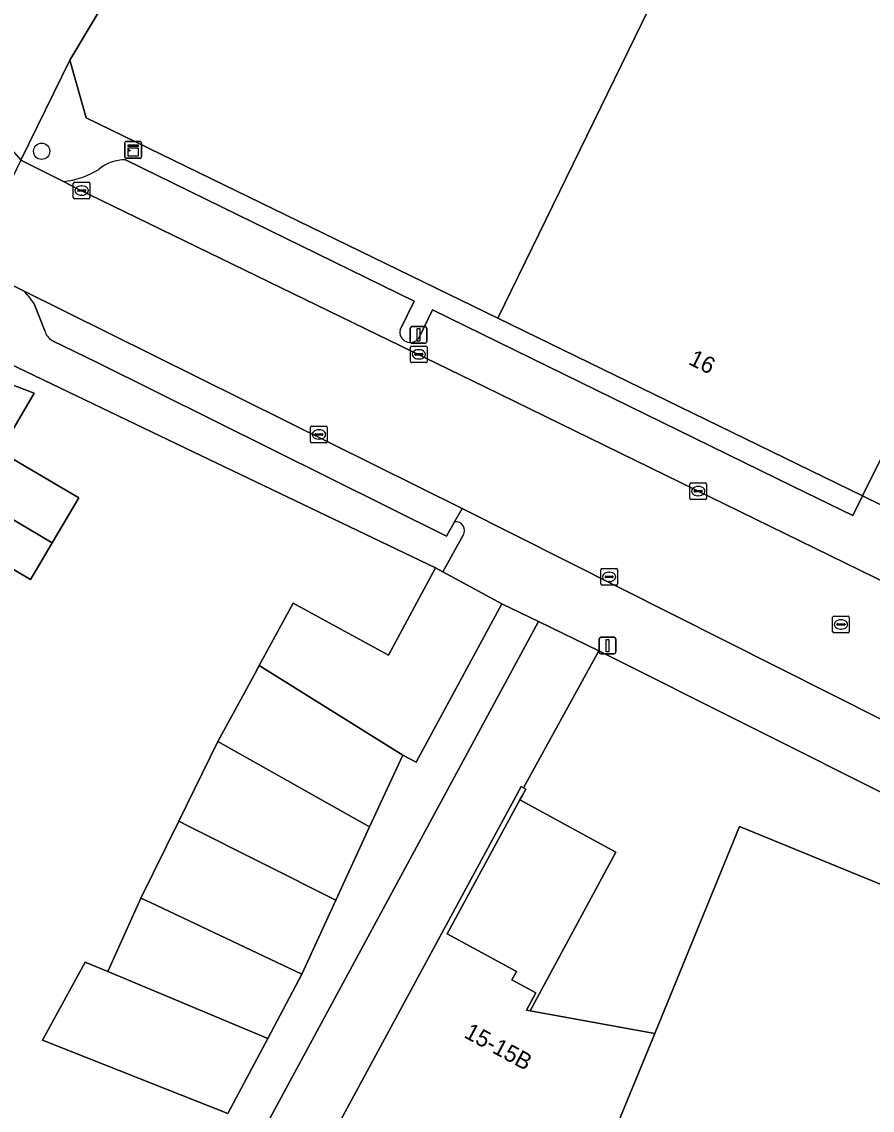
# Model space of a CAD drawing. Extents: x 160554 to 161248, y 385329 to 386506.
# Drawn here: x 160851.4 to 160902.5, y 385731.1 to 385796.5 of the extents above; entities that cross this region are included whole.
import ezdxf

# ---------------------------------------------------------------- set-up
doc = ezdxf.new("R2010")
doc.units = 0
for name, color, linetype in [('IMGEO_Boom', 7, 'Continuous'), ('IMGEO_Erf', 7, 'Continuous'), ('IMGEO_Kast', 7, 'Continuous'), ('IMGEO_Kolk', 7, 'Continuous'), ('IMGEO_Lichtmast', 7, 'Continuous'), ('IMGEO_Pand', 7, 'Continuous'), ('IMGEO_Pand_nummerreeks', 7, 'Continuous'), ('IMGEO_Pand_overbouw', 7, 'Continuous'), ('IMGEO_Parkeervlak_open', 7, 'Continuous'), ('IMGEO_Rijbaan_lokaal_gesloten', 7, 'Continuous'), ('IMGEO_Rioolput', 7, 'Continuous'), ('IMGEO_Voetpad_open', 7, 'Continuous')]:
    doc.layers.add(name, color=color, linetype=linetype)

msp = doc.modelspace()

# ---------------------------------------------------------------- linework, layer by layer
at = {"layer": 'IMGEO_Boom'}
msp.add_circle((160852.558, 385788.71), 0.489, dxfattribs=at)
at = {"layer": 'IMGEO_Erf'}
for points in [[(160893.966, 385807.383), (160915.948, 385796.401), (160904.104, 385772.502), (160901.883, 385768.021), (160905.539, 385766.221), (160907.726, 385770.718), (160913.546, 385782.685), (160926.033, 385808.362)], [(160856.562, 385712.649), (160882.401, 385760.458), (160880.213, 385761.517), (160875.052, 385752.012), (160874.252, 385752.446), (160872.261, 385748.124), (160870.239, 385743.736), (160868.187, 385739.281), (160866.142, 385735.422), (160863.75, 385730.906), (160852.609, 385735.322), (160855.165, 385740.013), (160856.532, 385739.441), (160858.518, 385743.857), (160860.79, 385748.465), (160863.15, 385753.252), (160865.34, 385757.285), (160865.628, 385757.816), (160867.661, 385761.559), (160873.389, 385758.449), (160876.229, 385763.68), (160861.664, 385770.658), (160844.622, 385778.824)], [(160843.8, 385777.327), (160852.108, 385774.17), (160850.053, 385770.681), (160854.784, 385767.895), (160853.19, 385765.189), (160852.247, 385763.587), (160851.892, 385762.984), (160847.179, 385765.761)]]:
    msp.add_lwpolyline(points, dxfattribs=at)
msp.add_lwpolyline([(160881.284, 385749.745), (160876.93, 385741.697), (160881.091, 385739.447), (160880.815, 385738.937), (160882.258, 385738.157), (160881.691, 385737.112), (160881.9, 385737.074), (160887.064, 385746.619)], close=True, dxfattribs=at)
at = {"layer": 'IMGEO_Kast'}
for p, q in [((160857.551, 385788.371), (160857.551, 385789.212)), ((160857.551, 385789.212), (160857.551, 385788.371)), ((160857.626, 385789.296), (160858.467, 385789.296)), ((160858.467, 385789.296), (160857.626, 385789.296)), ((160858.551, 385789.221), (160858.551, 385788.38)), ((160858.551, 385788.38), (160858.551, 385789.221)), ((160858.476, 385788.296), (160857.635, 385788.296)), ((160857.635, 385788.296), (160858.476, 385788.296))]:
    msp.add_line(p, q, dxfattribs=at)
for points in [[(160857.746, 385789.086), (160858.346, 385789.086), (160858.346, 385789.001), (160857.746, 385789.001), (160857.746, 385789.086)], [(160857.746, 385788.911), (160858.346, 385788.911), (160858.346, 385788.422), (160857.746, 385788.422), (160857.746, 385788.911)]]:
    msp.add_lwpolyline(points, dxfattribs=at)
msp.add_circle((160857.83, 385788.76), 0.0377, dxfattribs=at)
for centre, start, end in [((160857.629, 385789.218), 92.4484, 184.28452), ((160857.629, 385789.218), 92.4484, 184.28452), ((160858.473, 385789.218), 2.4484, 94.28452), ((160858.473, 385789.218), 2.4484, 94.28452), ((160857.629, 385788.374), 182.4484, 274.28452), ((160857.629, 385788.374), 182.4484, 274.28452), ((160858.473, 385788.374), 272.4484, 4.28452), ((160858.473, 385788.374), 272.4484, 4.28452)]:
    msp.add_arc(centre, 0.0779, start, end, dxfattribs=at)
at = {"layer": 'IMGEO_Kolk'}
for p, q in [((160854.46, 385785.923), (160854.46, 385786.775)), ((160854.535, 385786.849), (160855.387, 385786.849)), ((160854.948, 385786.629), (160854.973, 385786.629)), ((160855.461, 385786.775), (160855.461, 385785.923)), ((160854.719, 385786.343), (160854.719, 385786.355)), ((160855.157, 385786.306), (160854.759, 385786.306)), ((160854.762, 385786.392), (160855.16, 385786.392)), ((160854.971, 385786.069), (160854.946, 385786.069)), ((160855.203, 385786.355), (160855.203, 385786.343)), ((160855.387, 385785.849), (160854.535, 385785.849)), ((160874.718, 385776.086), (160874.718, 385776.938)), ((160874.793, 385777.012), (160875.645, 385777.012)), ((160875.206, 385776.792), (160875.231, 385776.792)), ((160875.719, 385776.938), (160875.719, 385776.086)), ((160874.977, 385776.506), (160874.977, 385776.518)), ((160875.415, 385776.469), (160875.017, 385776.469)), ((160875.02, 385776.555), (160875.418, 385776.555)), ((160875.229, 385776.232), (160875.204, 385776.232)), ((160875.461, 385776.518), (160875.461, 385776.506)), ((160875.645, 385776.012), (160874.793, 385776.012)), ((160868.79, 385772.2), (160869.642, 385772.2)), ((160868.715, 385771.274), (160868.715, 385772.126)), ((160868.974, 385771.694), (160868.974, 385771.706)), ((160869.412, 385771.657), (160869.014, 385771.657)), ((160869.017, 385771.743), (160869.415, 385771.743)), ((160869.203, 385771.98), (160869.228, 385771.98)), ((160869.458, 385771.706), (160869.458, 385771.694)), ((160869.716, 385772.126), (160869.716, 385771.274)), ((160869.642, 385771.2), (160868.79, 385771.2)), ((160869.226, 385771.42), (160869.201, 385771.42)), ((160891.504, 385767.872), (160891.504, 385768.724)), ((160891.579, 385768.798), (160892.431, 385768.798)), ((160891.763, 385768.292), (160891.763, 385768.304)), ((160892.201, 385768.255), (160891.803, 385768.255)), ((160891.806, 385768.341), (160892.204, 385768.341)), ((160891.992, 385768.578), (160892.017, 385768.578)), ((160892.247, 385768.304), (160892.247, 385768.292)), ((160892.505, 385768.724), (160892.505, 385767.872)), ((160892.431, 385767.798), (160891.579, 385767.798)), ((160892.015, 385768.018), (160891.99, 385768.018)), ((160886.227, 385763.646), (160887.079, 385763.646)), ((160886.152, 385762.72), (160886.152, 385763.572)), ((160886.411, 385763.14), (160886.411, 385763.152)), ((160886.849, 385763.103), (160886.451, 385763.103)), ((160886.454, 385763.189), (160886.852, 385763.189)), ((160886.64, 385763.426), (160886.665, 385763.426)), ((160886.895, 385763.152), (160886.895, 385763.14)), ((160887.153, 385763.572), (160887.153, 385762.72)), ((160887.079, 385762.646), (160886.227, 385762.646)), ((160886.663, 385762.866), (160886.638, 385762.866))]:
    msp.add_line(p, q, dxfattribs=at)
for points in [[(160854.46, 385785.923), (160854.46, 385786.775)], [(160854.535, 385786.849), (160855.387, 385786.849)], [(160855.461, 385786.775), (160855.461, 385785.923)], [(160855.387, 385785.849), (160854.535, 385785.849)], [(160874.718, 385776.086), (160874.718, 385776.938)], [(160874.793, 385777.012), (160875.645, 385777.012)], [(160875.719, 385776.938), (160875.719, 385776.086)], [(160875.645, 385776.012), (160874.793, 385776.012)], [(160868.79, 385772.2), (160869.642, 385772.2)], [(160868.715, 385771.274), (160868.715, 385772.126)], [(160869.716, 385772.126), (160869.716, 385771.274)], [(160869.642, 385771.2), (160868.79, 385771.2)], [(160891.504, 385767.872), (160891.504, 385768.724)], [(160891.579, 385768.798), (160892.431, 385768.798)], [(160892.505, 385768.724), (160892.505, 385767.872)], [(160892.431, 385767.798), (160891.579, 385767.798)], [(160886.227, 385763.646), (160887.079, 385763.646)], [(160886.152, 385762.72), (160886.152, 385763.572)], [(160887.153, 385763.572), (160887.153, 385762.72)], [(160887.079, 385762.646), (160886.227, 385762.646)]]:
    msp.add_lwpolyline(points, dxfattribs=at)
for centre, radius, start, end in [((160854.537, 385786.773), 0.0765, 91.55205, 178.44795), ((160854.537, 385786.773), 0.0765, 91.55205, 178.44795), ((160855.385, 385786.773), 0.0765, 1.55205, 88.44795), ((160855.385, 385786.773), 0.0765, 1.55205, 88.44795), ((160854.537, 385785.925), 0.0765, 181.55205, 268.44795), ((160854.537, 385785.925), 0.0765, 181.55205, 268.44795), ((160854.759, 385786.352), 0.0403, 85.87752, 175.75265), ((160854.756, 385786.342), 0.0366, 178.93798, 274.71019), ((160855.16, 385786.349), 0.043, 264.86636, 352.45326), ((160855.164, 385786.354), 0.0386, 1.73085, 96.63898), ((160855.385, 385785.925), 0.0765, 271.55205, 358.44795), ((160855.385, 385785.925), 0.0765, 271.55205, 358.44795), ((160874.795, 385776.936), 0.0765, 91.55205, 178.44795), ((160874.795, 385776.936), 0.0765, 91.55205, 178.44795), ((160875.643, 385776.936), 0.0765, 1.55205, 88.44795), ((160875.643, 385776.936), 0.0765, 1.55205, 88.44795), ((160874.795, 385776.088), 0.0765, 181.55205, 268.44795), ((160874.795, 385776.088), 0.0765, 181.55205, 268.44795), ((160875.017, 385776.515), 0.0403, 85.87752, 175.75265), ((160875.014, 385776.505), 0.0366, 178.93798, 274.71019), ((160875.418, 385776.512), 0.043, 264.86636, 352.45326), ((160875.422, 385776.517), 0.0386, 1.73085, 96.63898), ((160875.643, 385776.088), 0.0765, 271.55205, 358.44795), ((160875.643, 385776.088), 0.0765, 271.55205, 358.44795), ((160868.792, 385772.124), 0.0765, 91.55205, 178.44795), ((160868.792, 385772.124), 0.0765, 91.55205, 178.44795), ((160869.64, 385772.124), 0.0765, 1.55205, 88.44795), ((160869.64, 385772.124), 0.0765, 1.55205, 88.44795), ((160869.014, 385771.703), 0.0403, 85.87752, 175.75265), ((160869.011, 385771.693), 0.0366, 178.93798, 274.71019), ((160869.415, 385771.7), 0.043, 264.86636, 352.45326), ((160869.419, 385771.705), 0.0386, 1.73085, 96.63898), ((160868.792, 385771.276), 0.0765, 181.55205, 268.44795), ((160868.792, 385771.276), 0.0765, 181.55205, 268.44795), ((160869.64, 385771.276), 0.0765, 271.55205, 358.44795), ((160869.64, 385771.276), 0.0765, 271.55205, 358.44795), ((160891.581, 385768.722), 0.0765, 91.55205, 178.44795), ((160891.581, 385768.722), 0.0765, 91.55205, 178.44795), ((160891.803, 385768.301), 0.0403, 85.87752, 175.75265), ((160891.8, 385768.291), 0.0366, 178.93798, 274.71019), ((160892.204, 385768.298), 0.043, 264.86636, 352.45326), ((160892.208, 385768.303), 0.0386, 1.73085, 96.63898), ((160892.429, 385768.722), 0.0765, 1.55205, 88.44795), ((160892.429, 385768.722), 0.0765, 1.55205, 88.44795), ((160891.581, 385767.874), 0.0765, 181.55205, 268.44795), ((160891.581, 385767.874), 0.0765, 181.55205, 268.44795), ((160892.429, 385767.874), 0.0765, 271.55205, 358.44795), ((160892.429, 385767.874), 0.0765, 271.55205, 358.44795), ((160886.229, 385763.57), 0.0765, 91.55205, 178.44795), ((160886.229, 385763.57), 0.0765, 91.55205, 178.44795), ((160887.077, 385763.57), 0.0765, 1.55205, 88.44795), ((160887.077, 385763.57), 0.0765, 1.55205, 88.44795), ((160886.451, 385763.149), 0.0403, 85.87752, 175.75265), ((160886.448, 385763.139), 0.0366, 178.93798, 274.71019), ((160886.852, 385763.146), 0.043, 264.86636, 352.45326), ((160886.856, 385763.151), 0.0386, 1.73085, 96.63898), ((160886.229, 385762.722), 0.0765, 181.55205, 268.44795), ((160886.229, 385762.722), 0.0765, 181.55205, 268.44795), ((160887.077, 385762.722), 0.0765, 271.55205, 358.44795), ((160887.077, 385762.722), 0.0765, 271.55205, 358.44795)]:
    msp.add_arc(centre, radius, start, end, dxfattribs=at)
for centre, major_axis, ratio, start_param, end_param in [((160854.947, 385786.349), (-0.387, 0.002), 0.722429, 4.712389, 7.853982), ((160854.972, 385786.349), (-0.39, 0.002), 0.717154, 1.570796, 4.712389), ((160875.205, 385776.512), (-0.387, 0.002), 0.722429, 4.712389, 7.853982), ((160875.23, 385776.512), (-0.39, 0.002), 0.717154, 1.570796, 4.712389), ((160869.202, 385771.7), (-0.387, 0.002), 0.722429, 4.712389, 7.853982), ((160869.227, 385771.7), (-0.39, 0.002), 0.717154, 1.570796, 4.712389), ((160891.991, 385768.298), (-0.387, 0.002), 0.722429, 4.712389, 7.853982), ((160892.016, 385768.298), (-0.39, 0.002), 0.717154, 1.570796, 4.712389), ((160886.639, 385763.146), (-0.387, 0.002), 0.722429, 4.712389, 7.853982), ((160886.664, 385763.146), (-0.39, 0.002), 0.717154, 1.570796, 4.712389)]:
    msp.add_ellipse(centre, major_axis=major_axis, ratio=ratio, start_param=start_param, end_param=end_param, dxfattribs=at)
at = {"layer": 'IMGEO_Lichtmast'}
for p, q in [((160874.704, 385777.28), (160874.704, 385778.08)), ((160874.704, 385778.08), (160874.704, 385777.28)), ((160874.804, 385778.18), (160875.594, 385778.18)), ((160875.594, 385778.18), (160874.804, 385778.18)), ((160875.694, 385778.08), (160875.694, 385777.28)), ((160875.694, 385777.28), (160875.694, 385778.08)), ((160875.594, 385777.18), (160874.804, 385777.18)), ((160874.804, 385777.18), (160875.594, 385777.18)), ((160886.058, 385758.619), (160886.058, 385759.419)), ((160886.058, 385759.419), (160886.058, 385758.619)), ((160886.158, 385759.519), (160886.948, 385759.519)), ((160886.948, 385759.519), (160886.158, 385759.519)), ((160887.048, 385759.419), (160887.048, 385758.619)), ((160887.048, 385758.619), (160887.048, 385759.419)), ((160886.948, 385758.519), (160886.158, 385758.519)), ((160886.158, 385758.519), (160886.948, 385758.519))]:
    msp.add_line(p, q, dxfattribs=at)
for points in [[(160875.124, 385778.055), (160875.274, 385778.055), (160875.274, 385777.305), (160875.124, 385777.305), (160875.124, 385778.055)], [(160886.478, 385759.394), (160886.628, 385759.394), (160886.628, 385758.644), (160886.478, 385758.644), (160886.478, 385759.394)]]:
    msp.add_lwpolyline(points, dxfattribs=at)
for centre, start, end in [((160874.804, 385778.08), 90, 180), ((160874.804, 385778.08), 90, 180), ((160875.594, 385778.08), 0, 90), ((160875.594, 385778.08), 360, 90), ((160874.804, 385777.28), 180, 270), ((160874.804, 385777.28), 180, 270), ((160875.594, 385777.28), 270, 0), ((160875.594, 385777.28), 270, 0), ((160886.158, 385759.419), 90, 180), ((160886.158, 385759.419), 90, 180), ((160886.948, 385759.419), 0, 90), ((160886.948, 385759.419), 360, 90), ((160886.158, 385758.619), 180, 270), ((160886.158, 385758.619), 180, 270), ((160886.948, 385758.619), 270, 0), ((160886.948, 385758.619), 270, 0)]:
    msp.add_arc(centre, 0.1, start, end, dxfattribs=at)
at = {"layer": 'IMGEO_Pand'}
for points in [[(160854.26, 385794.183), (160855.238, 385790.712), (160879.963, 385778.684), (160893.966, 385807.383), (160873.936, 385817.389), (160869.463, 385819.623)], [(160901.883, 385768.021), (160904.104, 385772.502), (160915.948, 385796.401), (160893.966, 385807.383), (160879.963, 385778.684)], [(160840.925, 385772.449), (160853.19, 385765.189), (160854.784, 385767.895), (160850.053, 385770.681), (160852.108, 385774.17), (160843.8, 385777.327)], [(160838.11, 385767.673), (160845.678, 385763.213), (160847.179, 385765.761), (160851.892, 385762.984), (160852.247, 385763.587), (160853.19, 385765.189), (160840.925, 385772.449)], [(160880.213, 385761.517), (160876.655, 385763.449), (160876.229, 385763.68), (160873.389, 385758.449), (160867.661, 385761.559), (160865.628, 385757.816), (160874.252, 385752.446), (160875.052, 385752.012)], [(160865.34, 385757.285), (160863.15, 385753.252), (160872.261, 385748.124), (160874.252, 385752.446), (160865.628, 385757.816)], [(160863.15, 385753.252), (160860.79, 385748.465), (160861.389, 385748.166), (160870.239, 385743.736), (160872.261, 385748.124)], [(160889.389, 385735.728), (160881.9, 385737.074), (160881.691, 385737.112), (160882.258, 385738.157), (160880.815, 385738.937), (160881.091, 385739.447), (160876.93, 385741.697), (160881.284, 385749.745), (160881.422, 385750), (160881.641, 385750.404), (160881.514, 385750.473), (160881.359, 385750.556), (160881.058, 385750), (160878.98, 385746.159), (160858.351, 385708.032), (160876.125, 385703.495), (160877.384, 385706.554), (160879.047, 385710.592)], [(160861.389, 385748.166), (160860.79, 385748.465), (160858.518, 385743.857), (160859.096, 385743.584), (160868.187, 385739.281), (160870.239, 385743.736)], [(160931.608, 385732.931), (160912.836, 385740.628), (160903.673, 385744.385), (160894.483, 385748.154), (160889.389, 385735.728), (160879.047, 385710.592), (160882.751, 385709.074), (160888.205, 385706.838), (160897.603, 385702.985), (160911.867, 385697.136), (160916.201, 385695.359), (160924.649, 385715.965)], [(160859.096, 385743.584), (160858.518, 385743.857), (160856.532, 385739.441), (160866.142, 385735.422), (160868.187, 385739.281)], [(160856.532, 385739.441), (160855.165, 385740.013), (160852.609, 385735.322), (160863.75, 385730.906), (160866.142, 385735.422)]]:
    msp.add_lwpolyline(points, close=True, dxfattribs=at)
at = {"layer": 'IMGEO_Pand_overbouw'}
msp.add_lwpolyline([(160881.284, 385749.745), (160876.93, 385741.697), (160881.091, 385739.447), (160880.815, 385738.937), (160882.258, 385738.157), (160881.691, 385737.112), (160881.9, 385737.074), (160887.064, 385746.619)], close=True, dxfattribs=at)
at = {"layer": 'IMGEO_Parkeervlak_open'}
for points in [[(160874.091, 385777.981), (160874.944, 385779.712), (160857.591, 385788.199)], [(160853.863, 385786.885), (160854.667, 385786.477), (160879.178, 385774.567), (160905.328, 385761.784), (160914.917, 385757.13), (160930.166, 385750.857), (160932.269, 385750), (160944.463, 385745.032), (160946.89, 385744.043), (160952.621, 385741.708), (160957.768, 385739.604), (160964.46, 385736.867), (160974.522, 385732.753), (160975.085, 385732.523), (160976.503, 385731.943), (160998.269, 385722.956)], [(160853.177, 385777.339), (160855.885, 385776.031), (160876.877, 385765.599), (160877.365, 385766.451), (160877.824, 385767.253), (160851.395, 385780.369)], [(160852.102, 385779.544), (160852.748, 385777.93)], [(160932.023, 385754.224), (160931.297, 385754.531), (160916.73, 385760.693), (160905.539, 385766.221), (160901.883, 385768.021), (160901.29, 385766.826), (160897.705, 385768.58), (160876.039, 385779.176), (160875.21, 385777.479)]]:
    msp.add_lwpolyline(points, dxfattribs=at)
msp.add_lwpolyline([(160908.138, 385747.636), (160904.096, 385749.652), (160886.036, 385758.698), (160881.514, 385750.473), (160881.641, 385750.404), (160881.422, 385750), (160881.284, 385749.745), (160887.064, 385746.619), (160881.9, 385737.074), (160889.389, 385735.728), (160894.483, 385748.154), (160903.673, 385744.385), (160912.836, 385740.628), (160931.608, 385732.931), (160934.375, 385731.796), (160936.171, 385736.193), (160933.49, 385737.288)], close=True, dxfattribs=at)
for centre, radius, start, end in [((160857.587, 385785.699), 2.5, 89.90069, 129.75528), ((160853.282, 385791.998), 5.146, 276.48123, 301.72612), ((160849.605, 385778.119), 2.875, 29.70357, 51.48758), ((160853.747, 385778.204), 1.036, 195.33237, 236.61855), ((160874.705, 385777.851), 0.627, 168.03207, 323.64451)]:
    msp.add_arc(centre, radius, start, end, dxfattribs=at)
at = {"layer": 'IMGEO_Rijbaan_lokaal_gesloten'}
msp.add_lwpolyline([(160957.768, 385739.604), (160952.621, 385741.708), (160946.89, 385744.043), (160944.463, 385745.032), (160932.269, 385750), (160930.166, 385750.857), (160914.917, 385757.13), (160905.328, 385761.784), (160879.178, 385774.567), (160854.667, 385786.477), (160853.863, 385786.885), (160851.309, 385788.181), (160848.262, 385781.916), (160850.741, 385780.689), (160851.395, 385780.369), (160877.824, 385767.253), (160909.425, 385751.357), (160913.773, 385749.567), (160937.4, 385739.851), (160999.849, 385714.356)], dxfattribs=at)
at = {"layer": 'IMGEO_Rioolput'}
for p, q in [((160900.081, 385759.865), (160900.081, 385760.717)), ((160900.156, 385760.791), (160901.008, 385760.791)), ((160900.569, 385760.571), (160900.594, 385760.571)), ((160901.082, 385760.717), (160901.082, 385759.865)), ((160901.008, 385759.791), (160900.156, 385759.791)), ((160900.34, 385760.285), (160900.34, 385760.297)), ((160900.778, 385760.248), (160900.38, 385760.248)), ((160900.383, 385760.334), (160900.781, 385760.334)), ((160900.592, 385760.011), (160900.567, 385760.011)), ((160900.824, 385760.297), (160900.824, 385760.285))]:
    msp.add_line(p, q, dxfattribs=at)
for points in [[(160900.081, 385759.865), (160900.081, 385760.717)], [(160900.156, 385760.791), (160901.008, 385760.791)], [(160901.082, 385760.717), (160901.082, 385759.865)], [(160901.008, 385759.791), (160900.156, 385759.791)]]:
    msp.add_lwpolyline(points, dxfattribs=at)
for centre, radius, start, end in [((160900.158, 385760.715), 0.0765, 91.55205, 178.44795), ((160900.158, 385760.715), 0.0765, 91.55205, 178.44795), ((160901.006, 385760.715), 0.0765, 1.55205, 88.44795), ((160901.006, 385760.715), 0.0765, 1.55205, 88.44795), ((160900.158, 385759.867), 0.0765, 181.55205, 268.44795), ((160900.158, 385759.867), 0.0765, 181.55205, 268.44795), ((160900.38, 385760.294), 0.0403, 85.87752, 175.75265), ((160900.377, 385760.284), 0.0366, 178.93798, 274.71019), ((160900.781, 385760.291), 0.043, 264.86636, 352.45326), ((160900.785, 385760.296), 0.0386, 1.73085, 96.63898), ((160901.006, 385759.867), 0.0765, 271.55205, 358.44795), ((160901.006, 385759.867), 0.0765, 271.55205, 358.44795)]:
    msp.add_arc(centre, radius, start, end, dxfattribs=at)
for centre, major_axis, ratio, start_param, end_param in [((160900.568, 385760.291), (-0.387, 0.002), 0.722429, 4.712389, 7.853982), ((160900.593, 385760.291), (-0.39, 0.002), 0.717154, 1.570796, 4.712389)]:
    msp.add_ellipse(centre, major_axis=major_axis, ratio=ratio, start_param=start_param, end_param=end_param, dxfattribs=at)
at = {"layer": 'IMGEO_Voetpad_open'}
for points in [[(160848.677, 385797.449), (160846.477, 385793.812), (160846.361, 385793.59), (160846.791, 385793.336), (160851.309, 385788.181), (160854.26, 385794.183), (160869.463, 385819.623)], [(160855.238, 385790.712), (160854.26, 385794.183), (160851.309, 385788.181), (160853.863, 385786.885)], [(160875.21, 385777.479), (160876.039, 385779.176), (160897.705, 385768.58), (160901.29, 385766.826), (160901.883, 385768.021), (160879.963, 385778.684), (160855.238, 385790.712)], [(160857.591, 385788.199), (160874.944, 385779.712), (160874.091, 385777.981)], [(160851.395, 385780.369), (160850.741, 385780.689), (160848.262, 385781.916), (160846.553, 385782.15), (160844.622, 385778.824), (160861.664, 385770.658), (160876.229, 385763.68), (160876.655, 385763.449), (160877.882, 385765.643)], [(160852.748, 385777.93), (160852.102, 385779.544)], [(160877.365, 385766.451), (160876.877, 385765.599), (160855.885, 385776.031), (160853.177, 385777.339)], [(160937.4, 385739.851), (160913.773, 385749.567), (160909.425, 385751.357), (160877.824, 385767.253), (160877.365, 385766.451)], [(160877.882, 385765.643), (160876.655, 385763.449), (160880.213, 385761.517), (160882.401, 385760.458), (160886.036, 385758.698), (160904.096, 385749.652), (160908.138, 385747.636), (160933.49, 385737.288), (160936.171, 385736.193), (160950.143, 385730.7), (160990.673, 385713.706), (160999.817, 385709.872), (161009.232, 385705.924), (161010.829, 385709.873), (160999.849, 385714.356), (160937.4, 385739.851)]]:
    msp.add_lwpolyline(points, dxfattribs=at)
msp.add_lwpolyline([(160854.587, 385708.993), (160858.351, 385708.032), (160878.98, 385746.159), (160881.058, 385750), (160881.359, 385750.556), (160881.514, 385750.473), (160886.036, 385758.698), (160882.401, 385760.458), (160856.562, 385712.649)], close=True, dxfattribs=at)
for centre, radius, start, end in [((160857.587, 385785.699), 2.5, 89.90069, 129.75528), ((160853.282, 385791.998), 5.146, 276.48123, 301.72612), ((160849.605, 385778.119), 2.875, 29.70357, 51.48758), ((160853.747, 385778.204), 1.036, 195.33237, 236.61855), ((160874.705, 385777.851), 0.627, 168.03207, 323.64451), ((160877.448, 385765.935), 0.523, 326.05102, 99.17539), ((160877.448, 385765.935), 0.523, 326.05102, 99.17539)]:
    msp.add_arc(centre, radius, start, end, dxfattribs=at)

# ---------------------------------------------------------------- texts
at = {"layer": 'IMGEO_Pand_nummerreeks'}
for s, rotation, p in [('16', 334.05886, (160891.365, 385775.94)), ('15-15B', 331.59848, (160877.873, 385735.518))]:
    msp.add_text(s, height=1, rotation=rotation, dxfattribs=at).set_placement(p)

doc.saveas('drawing.dxf')
